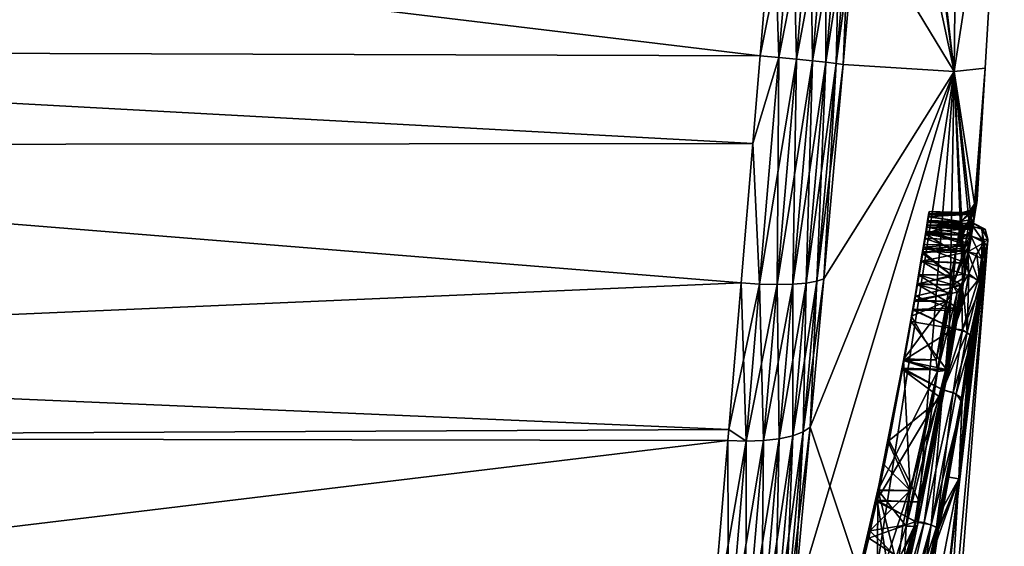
# Model space of a CAD drawing. Extents: x -0.061 to 0.061, y -0.223 to 0.032.
# Tile 655 of 656: x 0.047 to 0.061, y -0.007 to 0.001. Entities that reach past the tile are written whole.
import ezdxf

# ---------------------------------------------------------------- set-up
doc = ezdxf.new("R2010")
doc.units = 0
doc.layers.add('mesh', color=7, linetype='CONTINUOUS')

msp = doc.modelspace()

# ---------------------------------------------------------------- meshes
at = {"layer": 'mesh'}
mesh = msp.add_polyface(dxfattribs=at)
corners = [(0.060845, 0.00765, 0.108), (0.060371, 0.007613, 0.100304), (0.060996, 0.004549, 0.108), (0.060688, 0.010861, 0.108), (0.059395, 0.007637, 0.094889), (0.059352, 0.007147, 0.094555), (0.059569, 0.009626, 0.096242), (0.059266, 0.007277, 0.094328), (0.059486, 0.009801, 0.09604), (0.058111, 0.006897, 0.093363), (0.058447, 0.00766, 0.093752), (0.058175, 0.007698, 0.093726), (0.058277, 0.00556, 0.092801), (0.058008, 0.005594, 0.092772), (0.057805, 0.003039, 0.092103), (0.05918, 0.005168, 0.093649), (0.059091, 0.005264, 0.09341), (0.059124, 0.0074, 0.094124), (0.059346, 0.009963, 0.09586), (0.058948, 0.005356, 0.093197), (0.058934, 0.007508, 0.093956), (0.059155, 0.010104, 0.09571), (0.058759, 0.005438, 0.093019), (0.058705, 0.007596, 0.093829), (0.058924, 0.010217, 0.095599), (0.058531, 0.005507, 0.092885), (0.058501, 0.002404, 0.092226), (0.058663, 0.010296, 0.095533), (0.058277, 0.002445, 0.092086), (0.058447, 0.00766, 0.122248), (0.058175, 0.007698, 0.122274), (0.058663, 0.010296, 0.120467), (0.058111, 0.006897, 0.122637), (0.058277, 0.00556, 0.123199), (0.058008, 0.005594, 0.123228), (0.058027, 0.002481, 0.124002), (0.058705, 0.007596, 0.122171), (0.058924, 0.010217, 0.120401), (0.058531, 0.005507, 0.123115), (0.058934, 0.007508, 0.122044), (0.059155, 0.010104, 0.12029), (0.058759, 0.005438, 0.122981), (0.058277, 0.002445, 0.123914), (0.059124, 0.0074, 0.121876), (0.059346, 0.009963, 0.12014), (0.058948, 0.005356, 0.122803), (0.059266, 0.007277, 0.121672), (0.059486, 0.009801, 0.11996), (0.059091, 0.005264, 0.12259), (0.059352, 0.007147, 0.121445), (0.05918, 0.005168, 0.122351), (0.059395, 0.007637, 0.121111), (0.059569, 0.009626, 0.119758), (0.060371, 0.007613, 0.115696), (0.060292, 0.000003, 0.115609), (0.058387, 0.010337, 0.095514), (0.059871, 0.012976, 0.115848)]
mesh.append_faces([[corners[k] for k in face] for face in [(0, 1, 2, 2), (0, 3, 1, 1), (1, 4, 5, 5), (6, 4, 1, 1), (6, 7, 4, 4), (6, 8, 7, 7), (9, 10, 11, 11), (9, 12, 10, 10), (13, 12, 9, 9), (14, 12, 13, 13), (7, 5, 4, 4), (7, 15, 5, 5), (16, 15, 7, 7), (17, 7, 18, 18), (17, 16, 7, 7), (19, 16, 17, 17), (20, 17, 21, 21), (20, 19, 17, 17), (22, 19, 20, 20), (23, 20, 24, 24), (23, 22, 20, 20), (25, 22, 23, 23), (25, 26, 22, 22), (10, 23, 27, 27), (10, 25, 23, 23), (12, 25, 10, 10), (12, 28, 25, 25), (29, 30, 31, 31), (29, 32, 30, 30), (33, 32, 29, 29), (33, 34, 32, 32), (35, 34, 33, 33), (36, 29, 37, 37), (36, 33, 29, 29), (38, 33, 36, 36), (38, 35, 33, 33), (39, 36, 40, 40), (39, 38, 36, 36), (41, 38, 39, 39), (41, 42, 38, 38), (43, 39, 44, 44), (43, 41, 39, 39), (45, 41, 43, 43), (46, 43, 47, 47), (46, 45, 43, 43), (48, 45, 46, 46), (48, 49, 50, 50), (46, 49, 48, 48), (46, 51, 49, 49), (47, 51, 46, 46), (47, 52, 51, 51), (2, 53, 0, 0), (2, 54, 53, 53), (53, 51, 52, 52), (54, 51, 53, 53), (54, 49, 51, 51), (11, 10, 55, 55), (53, 56, 0, 0)]])
mesh = msp.add_polyface(dxfattribs=at)
corners = [(0.060996, 0.004549, 0.108), (0.060292, 0.000003, 0.100391), (0.060727, 0.000052, 0.108), (0.060371, 0.007613, 0.100304), (0.058927, 0.002263, 0.092877), (0.058737, 0.000103, 0.092685), (0.05918, 0.005168, 0.093649), (0.059352, 0.007147, 0.094555), (0.057805, 0.003039, 0.092103), (0.058027, 0.002481, 0.091998), (0.058277, 0.00556, 0.092801), (0.057762, 0.002509, 0.091964), (0.057838, 0.000198, 0.091801), (0.057577, 0.000222, 0.091765), (0.057474, -0.001003, 0.091865), (0.059091, 0.005264, 0.09341), (0.058834, 0.00231, 0.092631), (0.058641, 0.000116, 0.092438), (0.058948, 0.005356, 0.093197), (0.05869, 0.002358, 0.09241), (0.058496, 0.000133, 0.092218), (0.058759, 0.005438, 0.093019), (0.058501, 0.002404, 0.092226), (0.058308, 0.000152, 0.092033), (0.058277, 0.002445, 0.092086), (0.058531, 0.005507, 0.092885), (0.058085, 0.000175, 0.091892), (0.057813, -0.002979, 0.092157), (0.058027, 0.002481, 0.124002), (0.057805, 0.003039, 0.123897), (0.058008, 0.005594, 0.123228), (0.057762, 0.002509, 0.124036), (0.057577, 0.000222, 0.124235), (0.057838, 0.000198, 0.124199), (0.057474, -0.001003, 0.124135), (0.058277, 0.002445, 0.123914), (0.058531, 0.005507, 0.123115), (0.058085, 0.000175, 0.124108), (0.057568, -0.002973, 0.123935), (0.058501, 0.002404, 0.123774), (0.058759, 0.005438, 0.122981), (0.058308, 0.000152, 0.123967), (0.058948, 0.005356, 0.122803), (0.05869, 0.002358, 0.12359), (0.058496, 0.000133, 0.123782), (0.059091, 0.005264, 0.12259), (0.058834, 0.00231, 0.123369), (0.058641, 0.000116, 0.123562), (0.058927, 0.002263, 0.123123), (0.058737, 0.000103, 0.123315), (0.05918, 0.005168, 0.122351), (0.060292, 0.000003, 0.115609), (0.059352, 0.007147, 0.121445), (0.060549, -0.002207, 0.109455)]
mesh.append_faces([[corners[k] for k in face] for face in [(0, 1, 2, 2), (0, 3, 1, 1), (1, 4, 5, 5), (1, 6, 4, 4), (1, 7, 6, 6), (3, 7, 1, 1), (8, 9, 10, 10), (11, 9, 8, 8), (11, 12, 9, 9), (13, 12, 11, 11), (14, 12, 13, 13), (15, 4, 6, 6), (16, 4, 15, 15), (16, 5, 4, 4), (17, 5, 16, 16), (18, 16, 15, 15), (19, 16, 18, 18), (19, 17, 16, 16), (20, 17, 19, 19), (21, 19, 18, 18), (22, 19, 21, 21), (22, 20, 19, 19), (23, 20, 22, 22), (24, 22, 25, 25), (24, 23, 22, 22), (26, 23, 24, 24), (9, 24, 10, 10), (9, 26, 24, 24), (12, 26, 9, 9), (12, 27, 26, 26), (28, 29, 30, 30), (28, 31, 29, 29), (28, 32, 31, 31), (33, 32, 28, 28), (33, 34, 32, 32), (35, 28, 36, 36), (35, 33, 28, 28), (37, 33, 35, 35), (37, 38, 33, 33), (39, 35, 40, 40), (39, 37, 35, 35), (41, 37, 39, 39), (42, 39, 40, 40), (43, 39, 42, 42), (43, 41, 39, 39), (44, 41, 43, 43), (45, 43, 42, 42), (46, 43, 45, 45), (46, 44, 43, 43), (47, 44, 46, 46), (47, 48, 49, 49), (46, 48, 47, 47), (46, 50, 48, 48), (45, 50, 46, 46), (2, 51, 0, 0), (51, 48, 50, 50), (51, 49, 48, 48), (50, 52, 51, 51), (2, 53, 51, 51)]])
mesh = msp.add_polyface(dxfattribs=at)
corners = [(0.033403, -0.001027, 0.091404), (0.05731, -0.002957, 0.092026), (0.057474, -0.001003, 0.091865), (0.033403, -0.005122, 0.092174), (0.057122, -0.005161, 0.092589), (0.057135, -0.005007, 0.09255), (0.033403, -0.008899, 0.093937), (0.056823, -0.008682, 0.094291), (0.056875, -0.008074, 0.093886), (0.056715, -0.009963, 0.095143), (0.033403, 0.003129, 0.091675), (0.057762, 0.002509, 0.091964), (0.057805, 0.003039, 0.092103), (0.057577, 0.000222, 0.091765), (0.033403, -0.001027, 0.124596), (0.057474, -0.001003, 0.124135), (0.05731, -0.002957, 0.123974), (0.033403, 0.003129, 0.124325), (0.057762, 0.002509, 0.124036), (0.057577, 0.000222, 0.124235), (0.057805, 0.003039, 0.123897), (0.033403, -0.008899, 0.122063), (0.056823, -0.008682, 0.121709), (0.056715, -0.009963, 0.120857), (0.033403, -0.005122, 0.123826), (0.057122, -0.005161, 0.123411), (0.056875, -0.008074, 0.122114), (0.057135, -0.005007, 0.12345), (0.033403, -0.011516, 0.095841), (0.056562, -0.011815, 0.096887), (0.033403, 0.000303, 0.091255), (0.033403, -0.003992, 0.091735), (0.033403, -0.008021, 0.093299), (0.033403, -0.003992, 0.124265), (0.033403, 0.000303, 0.124745), (0.033403, -0.011516, 0.120159), (0.056562, -0.011815, 0.119113), (0.033403, -0.008021, 0.122701), (0.033403, 0.004578, 0.124109), (0.033403, 0.004578, 0.091891), (0.033272, -0.008007, 0.093324), (0.033272, -0.011497, 0.095862), (0.033272, -0.003985, 0.091763), (0.033272, 0.000303, 0.091284), (0.033272, 0.00457, 0.091918), (0.033272, 0.000303, 0.124716), (0.033272, -0.003985, 0.124237), (0.033272, -0.008007, 0.122676), (0.033272, -0.011497, 0.120138), (0.033166, -0.007968, 0.122603), (0.033166, -0.011439, 0.120078)]
mesh.append_faces([[corners[k] for k in face] for face in [(0, 1, 2, 2), (3, 4, 5, 5), (6, 7, 8, 8), (9, 7, 6, 6), (10, 11, 12, 12), (13, 11, 10, 10), (14, 15, 16, 16), (17, 18, 19, 19), (20, 18, 17, 17), (21, 22, 23, 23), (24, 25, 26, 26), (27, 25, 24, 24), (28, 9, 6, 6), (28, 29, 9, 9), (30, 13, 10, 10), (30, 2, 13, 13), (0, 2, 30, 30), (31, 1, 0, 0), (31, 5, 1, 1), (3, 5, 31, 31), (32, 4, 3, 3), (32, 8, 4, 4), (6, 8, 32, 32), (33, 27, 24, 24), (33, 16, 27, 27), (14, 16, 33, 33), (34, 15, 14, 14), (34, 19, 15, 15), (17, 19, 34, 34), (35, 23, 36, 36), (21, 23, 35, 35), (37, 22, 21, 21), (37, 26, 22, 22), (24, 26, 37, 37), (35, 37, 21, 21), (33, 34, 14, 14), (33, 24, 37, 37), (38, 17, 34, 34), (30, 10, 39, 39), (31, 0, 30, 30), (32, 3, 31, 31), (28, 6, 32, 32), (28, 40, 41, 41), (32, 40, 28, 28), (32, 42, 40, 40), (31, 42, 32, 32), (31, 43, 42, 42), (30, 43, 31, 31), (30, 44, 43, 43), (39, 44, 30, 30), (34, 45, 38, 38), (34, 46, 45, 45), (33, 46, 34, 34), (33, 47, 46, 46), (37, 47, 33, 33), (37, 48, 47, 47), (35, 48, 37, 37), (47, 49, 46, 46), (48, 50, 47, 47)]])
mesh = msp.add_polyface(dxfattribs=at)
corners = [(0.060292, 0.000003, 0.100391), (0.058737, 0.000103, 0.092685), (0.058466, -0.002898, 0.092935), (0.058276, -0.004974, 0.093474), (0.057474, -0.001003, 0.091865), (0.057568, -0.002973, 0.092065), (0.057838, 0.000198, 0.091801), (0.05731, -0.002957, 0.092026), (0.058641, 0.000116, 0.092438), (0.058368, -0.002932, 0.092695), (0.058496, 0.000133, 0.092218), (0.058222, -0.002958, 0.092479), (0.058308, 0.000152, 0.092033), (0.058035, -0.002974, 0.092297), (0.058085, 0.000175, 0.091892), (0.057813, -0.002979, 0.092157), (0.057568, -0.002973, 0.123935), (0.057474, -0.001003, 0.124135), (0.057838, 0.000198, 0.124199), (0.05731, -0.002957, 0.123974), (0.057813, -0.002979, 0.123843), (0.058085, 0.000175, 0.124108), (0.058308, 0.000152, 0.123967), (0.058035, -0.002974, 0.123703), (0.058496, 0.000133, 0.123782), (0.058222, -0.002958, 0.123521), (0.058641, 0.000116, 0.123562), (0.058368, -0.002932, 0.123305), (0.058737, 0.000103, 0.123315), (0.058466, -0.002898, 0.123065), (0.060292, 0.000003, 0.115609), (0.059926, -0.002104, 0.108), (0.059944, -0.001955, 0.108001), (0.059936, -0.001998, 0.107632), (0.060411, -0.001971, 0.108), (0.060406, -0.002003, 0.108368), (0.06061, -0.001837, 0.107498), (0.060617, -0.001794, 0.108), (0.060727, 0.000052, 0.108), (0.060549, -0.002207, 0.106545), (0.060593, -0.001938, 0.107105), (0.060526, -0.002349, 0.106341), (0.060438, -0.002882, 0.105794), (0.06061, -0.001837, 0.108502), (0.060438, -0.002882, 0.110206), (0.060416, -0.003009, 0.110308), (0.060526, -0.002349, 0.109659), (0.060549, -0.002207, 0.109455), (0.060593, -0.001938, 0.108895), (0.060525, -0.001977, 0.107525), (0.060532, -0.001936, 0.108), (0.060406, -0.002003, 0.107632), (0.060388, -0.002099, 0.107193), (0.060509, -0.002072, 0.107155), (0.060487, -0.001996, 0.10847), (0.060509, -0.002072, 0.108845), (0.059919, -0.002146, 0.108355), (0.059939, -0.001983, 0.108392), (0.059931, -0.002029, 0.10737), (0.059931, -0.002033, 0.108646)]
mesh.append_faces([[corners[k] for k in face] for face in [(0, 1, 2, 2), (2, 3, 0, 0), (4, 5, 6, 6), (7, 5, 4, 4), (8, 2, 1, 1), (9, 2, 8, 8), (10, 9, 8, 8), (11, 9, 10, 10), (12, 11, 10, 10), (13, 11, 12, 12), (14, 13, 12, 12), (15, 13, 14, 14), (5, 15, 6, 6), (16, 17, 18, 18), (16, 19, 17, 17), (20, 16, 21, 21), (22, 20, 21, 21), (23, 20, 22, 22), (24, 23, 22, 22), (25, 23, 24, 24), (26, 25, 24, 24), (27, 25, 26, 26), (26, 28, 27, 27), (29, 28, 30, 30), (31, 32, 33, 33), (32, 34, 33, 33), (34, 32, 35, 35), (36, 37, 38, 38), (0, 39, 40, 40), (0, 41, 39, 39), (42, 41, 0, 0), (38, 40, 36, 36), (38, 0, 40, 40), (38, 37, 43, 43), (44, 45, 30, 30), (30, 46, 44, 44), (30, 47, 46, 46), (38, 48, 47, 47), (43, 48, 38, 38), (49, 34, 50, 50), (51, 34, 49, 49), (50, 37, 36, 36), (49, 52, 51, 51), (36, 49, 50, 50), (36, 53, 49, 49), (40, 53, 36, 36), (37, 50, 54, 54), (50, 35, 54, 54), (34, 35, 50, 50), (48, 54, 55, 55), (43, 54, 48, 48), (43, 37, 54, 54), (56, 57, 32, 32), (58, 33, 51, 51), (33, 34, 51, 51), (54, 57, 59, 59), (35, 57, 54, 54), (35, 32, 57, 57)]])
mesh = msp.add_polyface(dxfattribs=at)
corners = [(0.060292, 0.000003, 0.100391), (0.058048, -0.007487, 0.094602), (0.059127, -0.007511, 0.10048), (0.058276, -0.004974, 0.093474), (0.058368, -0.002932, 0.092695), (0.058178, -0.005042, 0.093242), (0.057135, -0.005007, 0.09255), (0.057379, -0.005172, 0.09263), (0.057568, -0.002973, 0.092065), (0.057122, -0.005161, 0.092589), (0.05713, -0.008074, 0.093927), (0.058032, -0.005098, 0.093034), (0.058222, -0.002958, 0.092479), (0.057927, -0.007825, 0.094492), (0.057844, -0.005139, 0.092857), (0.058035, -0.002974, 0.092297), (0.05778, -0.007921, 0.094301), (0.057624, -0.005164, 0.092721), (0.057813, -0.002979, 0.092157), (0.057593, -0.007996, 0.094139), (0.057373, -0.008048, 0.094012), (0.057379, -0.005172, 0.12337), (0.057135, -0.005007, 0.12345), (0.05731, -0.002957, 0.123974), (0.057122, -0.005161, 0.123411), (0.057624, -0.005164, 0.123279), (0.057813, -0.002979, 0.123843), (0.057844, -0.005139, 0.123143), (0.058035, -0.002974, 0.123703), (0.058032, -0.005098, 0.122966), (0.058222, -0.002958, 0.123521), (0.058178, -0.005042, 0.122758), (0.058368, -0.002932, 0.123305), (0.058466, -0.002898, 0.123065), (0.058276, -0.004974, 0.122526), (0.05778, -0.007921, 0.121699), (0.057593, -0.007996, 0.121861), (0.057373, -0.008048, 0.121988), (0.05713, -0.008074, 0.122073), (0.056875, -0.008074, 0.122114), (0.060292, 0.000003, 0.115609), (0.059127, -0.007511, 0.11552), (0.05937, -0.005181, 0.104825), (0.059202, -0.006012, 0.104781), (0.059575, -0.004149, 0.105397), (0.059306, -0.005498, 0.104726), (0.059225, -0.005853, 0.104654), (0.059098, -0.00653, 0.10461), (0.059675, -0.005862, 0.104675), (0.059111, -0.006427, 0.11152), (0.059675, -0.005862, 0.111325), (0.059223, -0.005863, 0.111328), (0.059568, -0.00417, 0.110558), (0.060113, -0.004571, 0.110771), (0.059383, -0.005165, 0.111012), (0.059778, -0.006348, 0.111695), (0.060058, -0.004195, 0.105217), (0.059621, -0.006362, 0.104507), (0.060058, -0.004195, 0.110783), (0.059576, -0.006354, 0.111487), (0.059213, -0.005998, 0.111258), (0.05959, -0.004021, 0.110702), (0.059693, -0.003496, 0.110251), (0.059582, -0.004041, 0.105339), (0.059473, -0.006818, 0.104409), (0.059815, -0.00602, 0.104814), (0.059758, -0.006295, 0.104731), (0.060135, -0.004453, 0.105284), (0.060188, -0.004167, 0.10543), (0.059807, -0.006026, 0.11116), (0.05975, -0.006301, 0.111234)]
mesh.append_faces([[corners[k] for k in face] for face in [(0, 1, 2, 2), (0, 3, 1, 1), (4, 5, 3, 3), (6, 7, 8, 8), (9, 7, 6, 6), (9, 10, 7, 7), (11, 5, 12, 12), (11, 13, 5, 5), (14, 11, 15, 15), (14, 16, 11, 11), (17, 14, 18, 18), (17, 19, 14, 14), (7, 17, 8, 8), (7, 20, 17, 17), (21, 22, 23, 23), (24, 22, 21, 21), (25, 21, 26, 26), (27, 25, 28, 28), (29, 27, 30, 30), (31, 29, 32, 32), (31, 33, 34, 34), (32, 33, 31, 31), (35, 29, 31, 31), (36, 27, 29, 29), (37, 25, 27, 27), (38, 21, 25, 25), (39, 24, 21, 21), (34, 40, 41, 41), (42, 43, 44, 44), (45, 43, 42, 42), (46, 43, 45, 45), (46, 47, 43, 43), (48, 45, 42, 42), (46, 45, 48, 48), (49, 50, 51, 51), (52, 53, 54, 54), (40, 55, 41, 41), (56, 57, 48, 48), (58, 50, 59, 59), (51, 60, 49, 49), (51, 54, 60, 60), (61, 54, 51, 51), (61, 52, 54, 54), (61, 62, 52, 52), (42, 44, 63, 63), (46, 48, 57, 57), (57, 64, 46, 46), (48, 42, 63, 63), (63, 56, 48, 48), (51, 58, 61, 61), (51, 50, 58, 58), (49, 59, 50, 50), (65, 43, 66, 66), (67, 43, 65, 65), (67, 44, 43, 43), (68, 63, 44, 44), (60, 69, 70, 70), (54, 69, 60, 60)]])
mesh = msp.add_polyface(dxfattribs=at)
corners = [(0.058368, -0.002932, 0.092695), (0.058276, -0.004974, 0.093474), (0.058466, -0.002898, 0.092935), (0.057135, -0.005007, 0.09255), (0.057568, -0.002973, 0.092065), (0.05731, -0.002957, 0.092026), (0.058222, -0.002958, 0.092479), (0.058178, -0.005042, 0.093242), (0.058035, -0.002974, 0.092297), (0.058032, -0.005098, 0.093034), (0.057813, -0.002979, 0.092157), (0.057844, -0.005139, 0.092857), (0.057624, -0.005164, 0.092721), (0.057379, -0.005172, 0.12337), (0.05731, -0.002957, 0.123974), (0.057568, -0.002973, 0.123935), (0.057813, -0.002979, 0.123843), (0.058035, -0.002974, 0.123703), (0.057624, -0.005164, 0.123279), (0.058222, -0.002958, 0.123521), (0.057844, -0.005139, 0.123143), (0.058368, -0.002932, 0.123305), (0.058032, -0.005098, 0.122966), (0.058466, -0.002898, 0.123065), (0.060292, 0.000003, 0.115609), (0.058276, -0.004974, 0.122526), (0.059798, -0.002837, 0.109918), (0.059781, -0.002977, 0.109827), (0.059774, -0.002979, 0.110062), (0.059698, -0.00342, 0.105619), (0.060191, -0.003213, 0.105795), (0.060042, -0.004033, 0.105316), (0.060256, -0.002848, 0.109906), (0.060401, -0.00299, 0.106187), (0.059782, -0.002971, 0.106165), (0.059753, -0.003144, 0.105997), (0.060188, -0.004169, 0.110566), (0.059568, -0.00417, 0.110558), (0.059693, -0.003496, 0.110251), (0.059127, -0.007511, 0.10048), (0.060218, -0.004139, 0.105031), (0.060292, 0.000003, 0.100391), (0.060211, -0.003103, 0.10586), (0.060058, -0.004195, 0.105217), (0.060335, -0.003093, 0.105819), (0.060255, -0.003106, 0.110146), (0.060042, -0.004033, 0.110684), (0.060058, -0.004195, 0.110783), (0.060191, -0.003213, 0.110205), (0.059733, -0.00321, 0.110209), (0.05959, -0.004021, 0.110702), (0.059721, -0.003329, 0.110138), (0.059851, -0.002518, 0.109595), (0.059835, -0.002654, 0.109532), (0.059719, -0.003339, 0.105879), (0.059582, -0.004041, 0.105339), (0.059737, -0.003197, 0.10577), (0.059796, -0.002845, 0.106092), (0.059835, -0.002652, 0.106473), (0.059847, -0.002538, 0.106373), (0.060277, -0.002985, 0.10595), (0.060256, -0.002848, 0.106094), (0.060277, -0.002985, 0.11005), (0.060291, -0.003598, 0.105745), (0.060338, -0.003345, 0.105886), (0.060429, -0.002828, 0.106335), (0.060401, -0.002988, 0.109815), (0.060345, -0.003306, 0.110097), (0.060292, -0.003598, 0.110256)]
mesh.append_faces([[corners[k] for k in face] for face in [(0, 1, 2, 2), (3, 4, 5, 5), (6, 7, 0, 0), (8, 9, 6, 6), (10, 11, 8, 8), (4, 12, 10, 10), (13, 14, 15, 15), (16, 13, 15, 15), (17, 18, 16, 16), (19, 20, 17, 17), (21, 22, 19, 19), (23, 24, 25, 25), (26, 27, 28, 28), (29, 30, 31, 31), (32, 26, 28, 28), (33, 34, 35, 35), (36, 37, 38, 38), (39, 40, 41, 41), (42, 31, 30, 30), (43, 31, 42, 42), (42, 44, 43, 43), (45, 46, 47, 47), (45, 48, 46, 46), (49, 38, 50, 50), (49, 51, 38, 38), (28, 51, 49, 49), (28, 27, 51, 51), (26, 52, 27, 27), (52, 53, 27, 27), (54, 29, 55, 55), (54, 56, 29, 29), (35, 56, 54, 54), (34, 56, 35, 35), (34, 57, 56, 56), (58, 57, 34, 34), (58, 59, 57, 57), (29, 31, 55, 55), (56, 30, 29, 29), (56, 42, 30, 30), (57, 42, 56, 56), (57, 60, 42, 42), (57, 61, 60, 60), (59, 61, 57, 57), (28, 62, 32, 32), (28, 45, 62, 62), (49, 45, 28, 28), (49, 48, 45, 45), (50, 48, 49, 49), (50, 46, 48, 48), (32, 52, 26, 26), (63, 54, 55, 55), (64, 54, 63, 63), (64, 35, 54, 54), (65, 58, 34, 34), (66, 27, 53, 53), (67, 51, 27, 27), (68, 51, 67, 67), (68, 38, 51, 51), (36, 38, 68, 68)]])
mesh = msp.add_polyface(dxfattribs=at)
corners = [(0.058368, -0.002932, 0.123305), (0.058737, 0.000103, 0.123315), (0.058466, -0.002898, 0.123065), (0.059874, -0.002418, 0.10683), (0.059881, -0.002335, 0.106653), (0.059863, -0.002486, 0.106695), (0.05989, -0.002276, 0.106777), (0.059919, -0.002147, 0.107645), (0.059931, -0.002029, 0.10737), (0.059914, -0.002177, 0.107396), (0.059936, -0.001998, 0.107632), (0.059926, -0.002104, 0.108), (0.059919, -0.002146, 0.108355), (0.059944, -0.001955, 0.108001), (0.060292, 0.000003, 0.100391), (0.060218, -0.004139, 0.105031), (0.060416, -0.003009, 0.105692), (0.060312, -0.002533, 0.109583), (0.060443, -0.002461, 0.109563), (0.060344, -0.002352, 0.109343), (0.059851, -0.002518, 0.109595), (0.059892, -0.002269, 0.109226), (0.059835, -0.002654, 0.109532), (0.059868, -0.002455, 0.109257), (0.059905, -0.002231, 0.108778), (0.05992, -0.002095, 0.108807), (0.059931, -0.002033, 0.108646), (0.059914, -0.002174, 0.108594), (0.059939, -0.001983, 0.108392), (0.059847, -0.002538, 0.106373), (0.059835, -0.002652, 0.106473), (0.059902, -0.002244, 0.107176), (0.059922, -0.002082, 0.107188), (0.060321, -0.002483, 0.106469), (0.060256, -0.002848, 0.106094), (0.060387, -0.002351, 0.106653), (0.060406, -0.002003, 0.107632), (0.060388, -0.002099, 0.107193), (0.060355, -0.00229, 0.106785), (0.060256, -0.002848, 0.109906), (0.060355, -0.00229, 0.109215), (0.060388, -0.002099, 0.108807), (0.060487, -0.001996, 0.10847), (0.060485, -0.002522, 0.106708), (0.060455, -0.002685, 0.106465), (0.060501, -0.002434, 0.10684), (0.060528, -0.002298, 0.107139), (0.06055, -0.002195, 0.107415), (0.06056, -0.002168, 0.107648), (0.060575, -0.002127, 0.108), (0.060559, -0.002172, 0.108352), (0.060528, -0.002298, 0.108861), (0.060506, -0.002406, 0.109129), (0.060485, -0.002521, 0.109292), (0.060457, -0.002675, 0.109509)]
mesh.append_faces([[corners[k] for k in face] for face in [(0, 1, 2, 2), (3, 4, 5, 5), (3, 6, 4, 4), (7, 8, 9, 9), (7, 10, 8, 8), (11, 10, 7, 7), (12, 13, 11, 11), (14, 15, 16, 16), (17, 18, 19, 19), (20, 21, 22, 22), (21, 23, 22, 22), (21, 24, 23, 23), (25, 24, 21, 21), (26, 24, 25, 25), (26, 27, 24, 24), (28, 27, 26, 26), (28, 12, 27, 27), (5, 29, 30, 30), (5, 4, 29, 29), (31, 6, 3, 3), (31, 32, 6, 6), (9, 32, 31, 31), (9, 8, 32, 32), (29, 33, 34, 34), (4, 33, 29, 29), (4, 35, 33, 33), (6, 35, 4, 4), (8, 36, 37, 37), (6, 38, 35, 35), (6, 37, 38, 38), (32, 37, 6, 6), (32, 8, 37, 37), (17, 20, 39, 39), (17, 21, 20, 20), (19, 21, 17, 17), (40, 21, 19, 19), (41, 21, 40, 40), (41, 25, 21, 21), (41, 26, 25, 25), (42, 26, 41, 41), (43, 30, 44, 44), (43, 5, 30, 30), (45, 5, 43, 43), (45, 3, 5, 5), (45, 31, 3, 3), (46, 31, 45, 45), (47, 9, 31, 31), (48, 7, 9, 9), (48, 11, 7, 7), (49, 12, 11, 11), (49, 50, 12, 12), (50, 27, 12, 12), (51, 24, 27, 27), (52, 24, 51, 51), (52, 23, 24, 24), (53, 23, 52, 52), (54, 23, 53, 53), (54, 22, 23, 23)]])
mesh = msp.add_polyface(dxfattribs=at)
corners = [(0.059383, -0.005165, 0.111012), (0.060113, -0.004571, 0.110771), (0.059807, -0.006026, 0.11116), (0.060358, -0.005699, 0.105987), (0.060559, -0.003696, 0.105987), (0.060493, -0.004113, 0.105724), (0.060632, -0.003235, 0.106277), (0.060217, -0.005677, 0.105169), (0.060144, -0.006088, 0.105023), (0.060054, -0.006427, 0.110958), (0.060202, -0.005673, 0.110769), (0.060358, -0.005699, 0.110013), (0.059127, -0.007511, 0.10048), (0.059778, -0.006348, 0.104305), (0.060218, -0.004139, 0.105031), (0.060292, 0.000003, 0.115609), (0.060218, -0.004139, 0.110969), (0.059778, -0.006348, 0.111695), (0.060172, -0.004184, 0.105148), (0.059621, -0.006362, 0.104507), (0.060058, -0.004195, 0.105217), (0.059735, -0.006369, 0.104433), (0.060058, -0.004195, 0.110783), (0.059735, -0.006369, 0.111567), (0.060172, -0.004184, 0.110852), (0.059576, -0.006354, 0.111487), (0.059582, -0.004041, 0.105339), (0.060042, -0.004033, 0.105316), (0.05959, -0.004021, 0.110702), (0.060042, -0.004033, 0.110684), (0.060188, -0.004167, 0.10543), (0.059575, -0.004149, 0.105397), (0.060135, -0.004453, 0.105284), (0.060291, -0.003598, 0.105745), (0.060136, -0.004453, 0.11072), (0.059568, -0.00417, 0.110558), (0.060188, -0.004169, 0.110566), (0.060764, -0.002367, 0.107714), (0.060742, -0.002511, 0.1072), (0.060405, -0.004609, 0.105548), (0.060074, -0.00641, 0.104966), (0.060151, -0.009169, 0.107006), (0.060228, -0.009181, 0.108), (0.060767, -0.002343, 0.108), (0.060397, -0.004565, 0.10544), (0.06052, -0.003684, 0.105823), (0.060281, -0.004491, 0.105312), (0.060046, -0.006376, 0.104845), (0.060412, -0.003614, 0.105737), (0.059815, -0.00602, 0.104814), (0.059758, -0.006295, 0.104731), (0.059874, -0.006309, 0.104707), (0.060406, -0.004633, 0.110508), (0.060578, -0.00358, 0.109974), (0.060673, -0.002966, 0.109476), (0.060752, -0.002442, 0.108613), (0.060546, -0.003724, 0.110118), (0.060069, -0.006393, 0.111106), (0.059973, -0.006342, 0.11124), (0.060324, -0.00451, 0.110659), (0.060474, -0.003646, 0.110227), (0.060292, -0.003598, 0.110256), (0.05975, -0.006301, 0.111234)]
mesh.append_faces([[corners[k] for k in face] for face in [(0, 1, 2, 2), (3, 4, 5, 5), (6, 4, 3, 3), (7, 8, 3, 3), (9, 10, 11, 11), (12, 13, 14, 14), (15, 16, 17, 17), (18, 19, 20, 20), (21, 19, 18, 18), (14, 21, 18, 18), (13, 21, 14, 14), (22, 23, 24, 24), (25, 23, 22, 22), (17, 24, 23, 23), (16, 24, 17, 17), (26, 27, 20, 20), (28, 22, 29, 29), (30, 31, 32, 32), (33, 26, 30, 30), (34, 35, 36, 36), (35, 34, 1, 1), (37, 38, 3, 3), (39, 7, 3, 3), (3, 5, 39, 39), (3, 8, 40, 40), (41, 42, 43, 43), (3, 41, 43, 43), (39, 8, 7, 7), (39, 40, 8, 8), (44, 40, 39, 39), (45, 39, 5, 5), (45, 44, 39, 39), (44, 45, 46, 46), (46, 47, 44, 44), (45, 48, 46, 46), (30, 32, 33, 33), (32, 49, 50, 50), (50, 51, 32, 32), (46, 32, 51, 51), (48, 32, 46, 46), (48, 33, 32, 32), (47, 40, 44, 44), (51, 47, 46, 46), (11, 52, 53, 53), (10, 52, 11, 11), (53, 54, 11, 11), (55, 43, 11, 11), (53, 52, 56, 56), (10, 57, 52, 52), (58, 52, 57, 57), (52, 59, 56, 56), (58, 59, 52, 52), (59, 60, 56, 56), (59, 34, 60, 60), (34, 36, 61, 61), (62, 1, 34, 34), (2, 1, 62, 62), (58, 34, 59, 59), (58, 62, 34, 34)]])
mesh = msp.add_polyface(dxfattribs=at)
corners = [(0.060358, -0.005699, 0.110013), (0.060722, -0.00264, 0.109054), (0.060752, -0.002442, 0.108613), (0.060292, 0.000003, 0.115609), (0.060416, -0.003009, 0.110308), (0.060218, -0.004139, 0.110969), (0.060277, -0.002985, 0.10595), (0.060256, -0.002848, 0.106094), (0.060321, -0.002483, 0.106469), (0.060438, -0.002882, 0.105794), (0.060335, -0.003093, 0.105819), (0.060172, -0.004184, 0.105148), (0.060058, -0.004195, 0.105217), (0.060416, -0.003009, 0.105692), (0.060218, -0.004139, 0.105031), (0.060211, -0.003103, 0.10586), (0.060443, -0.002461, 0.106437), (0.060256, -0.002848, 0.109906), (0.060277, -0.002985, 0.11005), (0.060312, -0.002533, 0.109583), (0.060438, -0.002882, 0.110206), (0.060443, -0.002461, 0.109563), (0.060368, -0.003078, 0.110207), (0.060255, -0.003106, 0.110146), (0.060172, -0.004184, 0.110852), (0.060058, -0.004195, 0.110783), (0.060401, -0.00299, 0.106187), (0.059753, -0.003144, 0.105997), (0.060338, -0.003345, 0.105886), (0.060429, -0.002828, 0.106335), (0.059782, -0.002971, 0.106165), (0.060455, -0.002685, 0.106465), (0.059835, -0.002652, 0.106473), (0.060401, -0.002988, 0.109815), (0.059835, -0.002654, 0.109532), (0.060457, -0.002675, 0.109509), (0.060345, -0.003306, 0.110097), (0.059781, -0.002977, 0.109827), (0.060358, -0.005699, 0.105987), (0.060663, -0.003027, 0.106492), (0.060632, -0.003235, 0.106277), (0.060705, -0.002756, 0.106772), (0.060742, -0.002511, 0.1072), (0.060767, -0.002343, 0.108), (0.060764, -0.002367, 0.107714), (0.06052, -0.003684, 0.105823), (0.060493, -0.004113, 0.105724), (0.060559, -0.003696, 0.105987), (0.060397, -0.004565, 0.10544), (0.060677, -0.002613, 0.106749), (0.06063, -0.002914, 0.106387), (0.060485, -0.002522, 0.106708), (0.060401, -0.003203, 0.105987), (0.060412, -0.003614, 0.105737), (0.060291, -0.003598, 0.105745), (0.060673, -0.002966, 0.109476), (0.060578, -0.00358, 0.109974), (0.060546, -0.003724, 0.110118), (0.060406, -0.004633, 0.110508), (0.060651, -0.002947, 0.109585), (0.060497, -0.002829, 0.109676), (0.060612, -0.002551, 0.109286), (0.060474, -0.003646, 0.110227), (0.060292, -0.003598, 0.110256), (0.060435, -0.003196, 0.110001), (0.060136, -0.004453, 0.11072), (0.060713, -0.00239, 0.108836)]
mesh.append_faces([[corners[k] for k in face] for face in [(0, 1, 2, 2), (3, 4, 5, 5), (6, 7, 8, 8), (9, 10, 6, 6), (11, 12, 10, 10), (13, 10, 9, 9), (13, 11, 10, 10), (14, 11, 13, 13), (15, 6, 10, 10), (8, 16, 6, 6), (17, 18, 19, 19), (18, 20, 21, 21), (18, 22, 20, 20), (23, 22, 18, 18), (23, 24, 22, 22), (25, 24, 23, 23), (5, 22, 24, 24), (4, 22, 5, 5), (4, 20, 22, 22), (26, 27, 28, 28), (29, 30, 26, 26), (31, 32, 29, 29), (33, 34, 35, 35), (36, 37, 33, 33), (38, 39, 40, 40), (38, 41, 39, 39), (38, 42, 41, 41), (38, 43, 44, 44), (45, 46, 47, 47), (40, 45, 47, 47), (39, 45, 40, 40), (39, 48, 45, 45), (39, 49, 50, 50), (41, 42, 39, 39), (50, 51, 29, 29), (26, 28, 52, 52), (50, 52, 53, 53), (29, 52, 50, 50), (29, 26, 52, 52), (52, 54, 53, 53), (52, 28, 54, 54), (53, 39, 50, 50), (45, 39, 53, 53), (0, 55, 1, 1), (56, 57, 55, 55), (57, 58, 55, 55), (59, 55, 58, 58), (59, 60, 61, 61), (62, 63, 64, 64), (62, 65, 63, 63), (60, 62, 64, 64), (59, 62, 60, 60), (59, 57, 62, 62), (64, 63, 36, 36), (33, 35, 60, 60), (64, 33, 60, 60), (36, 33, 64, 64), (58, 57, 59, 59), (59, 66, 55, 55)]])
mesh = msp.add_polyface(dxfattribs=at)
corners = [(0.060292, 0.000003, 0.100391), (0.060416, -0.003009, 0.105692), (0.060438, -0.002882, 0.105794), (0.060387, -0.002351, 0.106653), (0.060355, -0.00229, 0.106785), (0.060388, -0.002099, 0.107193), (0.060549, -0.002207, 0.106545), (0.060509, -0.002072, 0.107155), (0.060443, -0.002461, 0.106437), (0.060526, -0.002349, 0.106341), (0.060277, -0.002985, 0.10595), (0.060593, -0.001938, 0.107105), (0.060321, -0.002483, 0.106469), (0.060525, -0.001977, 0.107525), (0.060487, -0.001996, 0.10847), (0.060388, -0.002099, 0.108807), (0.060509, -0.002072, 0.108845), (0.060355, -0.00229, 0.109215), (0.060344, -0.002352, 0.109343), (0.060466, -0.002326, 0.109371), (0.060549, -0.002207, 0.109455), (0.060526, -0.002349, 0.109659), (0.060443, -0.002461, 0.109563), (0.060438, -0.002882, 0.110206), (0.060312, -0.002533, 0.109583), (0.060277, -0.002985, 0.11005), (0.060593, -0.001938, 0.108895), (0.06055, -0.002195, 0.107415), (0.059902, -0.002244, 0.107176), (0.060528, -0.002298, 0.107139), (0.06056, -0.002168, 0.107648), (0.059914, -0.002177, 0.107396), (0.060575, -0.002127, 0.108), (0.059926, -0.002104, 0.108), (0.060547, -0.002208, 0.108637), (0.059914, -0.002174, 0.108594), (0.060559, -0.002172, 0.108352), (0.060528, -0.002298, 0.108861), (0.060767, -0.002343, 0.108), (0.060742, -0.002511, 0.1072), (0.060764, -0.002367, 0.107714), (0.060686, -0.002355, 0.107151), (0.060693, -0.002211, 0.107607), (0.060727, -0.002205, 0.108), (0.060663, -0.003027, 0.106492), (0.060677, -0.002613, 0.106749), (0.060429, -0.002828, 0.106335), (0.060485, -0.002522, 0.106708), (0.060455, -0.002685, 0.106465), (0.060501, -0.002434, 0.10684), (0.06063, -0.002914, 0.106387), (0.060676, -0.002197, 0.108395), (0.060752, -0.002442, 0.108613), (0.060713, -0.00239, 0.108836), (0.060722, -0.00264, 0.109054), (0.060651, -0.002947, 0.109585), (0.060612, -0.002551, 0.109286), (0.060485, -0.002521, 0.109292), (0.060506, -0.002406, 0.109129), (0.060497, -0.002829, 0.109676), (0.060457, -0.002675, 0.109509), (0.060673, -0.002966, 0.109476)]
mesh.append_faces([[corners[k] for k in face] for face in [(0, 1, 2, 2), (3, 4, 5, 5), (6, 3, 7, 7), (6, 8, 3, 3), (9, 8, 6, 6), (9, 10, 8, 8), (2, 10, 9, 9), (11, 6, 7, 7), (12, 3, 8, 8), (5, 7, 3, 3), (5, 13, 7, 7), (14, 15, 16, 16), (16, 17, 18, 18), (16, 15, 17, 17), (19, 20, 16, 16), (19, 21, 20, 20), (22, 21, 19, 19), (22, 23, 21, 21), (18, 19, 16, 16), (18, 22, 19, 19), (24, 25, 22, 22), (26, 16, 20, 20), (27, 28, 29, 29), (30, 31, 27, 27), (32, 33, 30, 30), (34, 35, 36, 36), (37, 35, 34, 34), (38, 39, 40, 40), (38, 41, 39, 39), (38, 42, 41, 41), (38, 43, 42, 42), (44, 41, 45, 45), (44, 39, 41, 41), (42, 43, 32, 32), (42, 30, 41, 41), (32, 30, 42, 42), (29, 41, 30, 30), (45, 41, 29, 29), (46, 47, 48, 48), (29, 30, 27, 27), (47, 29, 49, 49), (47, 45, 29, 29), (50, 45, 47, 47), (36, 43, 51, 51), (36, 32, 43, 43), (52, 53, 38, 38), (54, 53, 52, 52), (55, 56, 53, 53), (51, 38, 53, 53), (43, 38, 51, 51), (36, 53, 37, 37), (51, 53, 36, 36), (36, 37, 34, 34), (37, 57, 58, 58), (53, 57, 37, 37), (59, 60, 57, 57), (56, 57, 53, 53), (59, 57, 56, 56), (61, 53, 54, 54)]])
mesh = msp.add_polyface(dxfattribs=at)
corners = [(0.059639, -0.00688, 0.104555), (0.058744, -0.008012, 0.10435), (0.059352, -0.008019, 0.104403), (0.059375, -0.008013, 0.111643), (0.058728, -0.008018, 0.111613), (0.05947, -0.007627, 0.111589), (0.060358, -0.005699, 0.105987), (0.05969, -0.009098, 0.104969), (0.059973, -0.009142, 0.105988), (0.060151, -0.009169, 0.107006), (0.059996, -0.00672, 0.111031), (0.059973, -0.009142, 0.110012), (0.05969, -0.009098, 0.111031), (0.060358, -0.005699, 0.110013), (0.060054, -0.006427, 0.110958), (0.060069, -0.006393, 0.111106), (0.060202, -0.005673, 0.110769), (0.059127, -0.007511, 0.10048), (0.059675, -0.006818, 0.104199), (0.059778, -0.006348, 0.104305), (0.059503, -0.007499, 0.104102), (0.059127, -0.007511, 0.11552), (0.059675, -0.006818, 0.111801), (0.059503, -0.007499, 0.111898), (0.059778, -0.006348, 0.111695), (0.058712, -0.01062, 0.112344), (0.058558, -0.010595, 0.103867), (0.059213, -0.007838, 0.104263), (0.059473, -0.006818, 0.104409), (0.059735, -0.006369, 0.104433), (0.0596, -0.006836, 0.104362), (0.059621, -0.006362, 0.104507), (0.058673, -0.010621, 0.10379), (0.058712, -0.01062, 0.103656), (0.059518, -0.006826, 0.111597), (0.059633, -0.006836, 0.111672), (0.059735, -0.006369, 0.111567), (0.058673, -0.010621, 0.11221), (0.059576, -0.006354, 0.111487), (0.059225, -0.005853, 0.104654), (0.058777, -0.007834, 0.111771), (0.059213, -0.007838, 0.111736), (0.059111, -0.006427, 0.11152), (0.058658, -0.008373, 0.104287), (0.059314, -0.00817, 0.104382), (0.059758, -0.006295, 0.104731), (0.059098, -0.00653, 0.10461), (0.059202, -0.006012, 0.104781), (0.059213, -0.005998, 0.111258), (0.05975, -0.006301, 0.111234), (0.059336, -0.00817, 0.111665), (0.060074, -0.00641, 0.104966), (0.059661, -0.008291, 0.104633), (0.059639, -0.00826, 0.104476), (0.059491, -0.009065, 0.104495), (0.059874, -0.006309, 0.104707), (0.059454, -0.008197, 0.104339), (0.060046, -0.006376, 0.104845), (0.05917, -0.010155, 0.104226), (0.059691, -0.008274, 0.11142), (0.060767, -0.002343, 0.108), (0.060151, -0.009169, 0.108994), (0.060228, -0.009181, 0.108), (0.059973, -0.006342, 0.11124), (0.059558, -0.008229, 0.111608), (0.059454, -0.008197, 0.111661), (0.059082, -0.010125, 0.111853)]
mesh.append_faces([[corners[k] for k in face] for face in [(0, 1, 2, 2), (3, 4, 5, 5), (6, 7, 8, 8), (8, 9, 6, 6), (10, 11, 12, 12), (10, 13, 11, 11), (14, 13, 10, 10), (15, 14, 10, 10), (16, 14, 15, 15), (17, 18, 19, 19), (17, 20, 18, 18), (21, 22, 23, 23), (21, 24, 22, 22), (25, 21, 23, 23), (26, 27, 28, 28), (29, 30, 31, 31), (19, 30, 29, 29), (18, 30, 19, 19), (18, 32, 30, 30), (28, 31, 30, 30), (20, 33, 18, 18), (34, 35, 36, 36), (34, 37, 35, 35), (38, 34, 36, 36), (22, 36, 35, 35), (24, 36, 22, 22), (39, 28, 27, 27), (34, 40, 41, 41), (34, 38, 42, 42), (2, 43, 44, 44), (45, 46, 0, 0), (45, 47, 46, 46), (5, 48, 49, 49), (50, 4, 3, 3), (7, 51, 52, 52), (6, 51, 7, 7), (53, 52, 51, 51), (54, 52, 53, 53), (44, 0, 2, 2), (45, 0, 44, 44), (44, 55, 45, 45), (44, 56, 55, 55), (53, 51, 57, 57), (56, 57, 55, 55), (56, 53, 57, 57), (58, 53, 56, 56), (12, 59, 10, 10), (13, 60, 11, 11), (60, 61, 11, 11), (60, 62, 61, 61), (59, 15, 10, 10), (63, 15, 59, 59), (50, 5, 49, 49), (64, 65, 63, 63), (66, 65, 64, 64), (64, 63, 59, 59), (50, 3, 5, 5), (65, 49, 63, 63), (65, 50, 49, 49)]])
mesh = msp.add_polyface(dxfattribs=at)
corners = [(0.059127, -0.007511, 0.10048), (0.058027, -0.007714, 0.094703), (0.057866, -0.009491, 0.09589), (0.058048, -0.007487, 0.094602), (0.058276, -0.004974, 0.093474), (0.057927, -0.007825, 0.094492), (0.058178, -0.005042, 0.093242), (0.056875, -0.008074, 0.093886), (0.05713, -0.008074, 0.093927), (0.057122, -0.005161, 0.092589), (0.057765, -0.00963, 0.095698), (0.05778, -0.007921, 0.094301), (0.058032, -0.005098, 0.093034), (0.057593, -0.007996, 0.094139), (0.057844, -0.005139, 0.092857), (0.057618, -0.00975, 0.095525), (0.057373, -0.008048, 0.094012), (0.057624, -0.005164, 0.092721), (0.057431, -0.009847, 0.095377), (0.057379, -0.005172, 0.09263), (0.057212, -0.009917, 0.095261), (0.056823, -0.008682, 0.094291), (0.058178, -0.005042, 0.122758), (0.058276, -0.004974, 0.122526), (0.058048, -0.007487, 0.121398), (0.057927, -0.007825, 0.121508), (0.058027, -0.007714, 0.121297), (0.05778, -0.007921, 0.121699), (0.057593, -0.007996, 0.121861), (0.058032, -0.005098, 0.122966), (0.057373, -0.008048, 0.121988), (0.057844, -0.005139, 0.123143), (0.05713, -0.008074, 0.122073), (0.057624, -0.005164, 0.123279), (0.056875, -0.008074, 0.122114), (0.057379, -0.005172, 0.12337), (0.057765, -0.00963, 0.120302), (0.057618, -0.00975, 0.120475), (0.057431, -0.009847, 0.120623), (0.057212, -0.009917, 0.120739), (0.05697, -0.009956, 0.120818), (0.056823, -0.008682, 0.121709), (0.059127, -0.007511, 0.11552), (0.057866, -0.009491, 0.12011), (0.058777, -0.007834, 0.111771), (0.058728, -0.008018, 0.111613), (0.058664, -0.008285, 0.11166), (0.059111, -0.006427, 0.11152), (0.058669, -0.008286, 0.111851), (0.058542, -0.008823, 0.111947), (0.058767, -0.007839, 0.104252), (0.059098, -0.00653, 0.10461), (0.059225, -0.005853, 0.104654), (0.058744, -0.008012, 0.10435), (0.058644, -0.008373, 0.104143), (0.058658, -0.008373, 0.104287), (0.058542, -0.008816, 0.104054), (0.058534, -0.008895, 0.104195), (0.059213, -0.007838, 0.104263), (0.059213, -0.007838, 0.111736), (0.059352, -0.008019, 0.104403), (0.059639, -0.00688, 0.104555), (0.058712, -0.01062, 0.103656), (0.059503, -0.007499, 0.104102), (0.059213, -0.005998, 0.111258), (0.059518, -0.006826, 0.111597), (0.059314, -0.00817, 0.104382), (0.05947, -0.007627, 0.111589), (0.059336, -0.00817, 0.111665), (0.058935, -0.009797, 0.111892)]
mesh.append_faces([[corners[k] for k in face] for face in [(0, 1, 2, 2), (0, 3, 1, 1), (4, 5, 3, 3), (4, 6, 5, 5), (7, 8, 9, 9), (5, 1, 3, 3), (5, 2, 1, 1), (10, 2, 5, 5), (11, 5, 12, 12), (11, 10, 5, 5), (13, 11, 14, 14), (13, 15, 11, 11), (16, 13, 17, 17), (16, 18, 13, 13), (8, 16, 19, 19), (8, 20, 16, 16), (7, 21, 8, 8), (22, 23, 24, 24), (25, 24, 26, 26), (25, 22, 24, 24), (27, 22, 25, 25), (28, 29, 27, 27), (30, 31, 28, 28), (32, 33, 30, 30), (34, 35, 32, 32), (36, 25, 26, 26), (37, 27, 25, 25), (38, 28, 27, 27), (39, 30, 28, 28), (40, 32, 30, 30), (41, 34, 32, 32), (42, 26, 24, 24), (42, 43, 26, 26), (23, 42, 24, 24), (44, 45, 46, 46), (47, 45, 44, 44), (46, 48, 44, 44), (46, 49, 48, 48), (50, 51, 52, 52), (50, 53, 51, 51), (54, 53, 50, 50), (54, 55, 53, 53), (56, 55, 54, 54), (56, 57, 55, 55), (54, 58, 56, 56), (54, 50, 58, 58), (52, 58, 50, 50), (59, 48, 49, 49), (59, 44, 48, 48), (60, 53, 55, 55), (61, 51, 53, 53), (62, 63, 0, 0), (47, 64, 45, 45), (65, 47, 44, 44), (66, 55, 57, 57), (67, 45, 64, 64), (68, 46, 45, 45), (69, 46, 68, 68)]])

doc.saveas('drawing.dxf')
